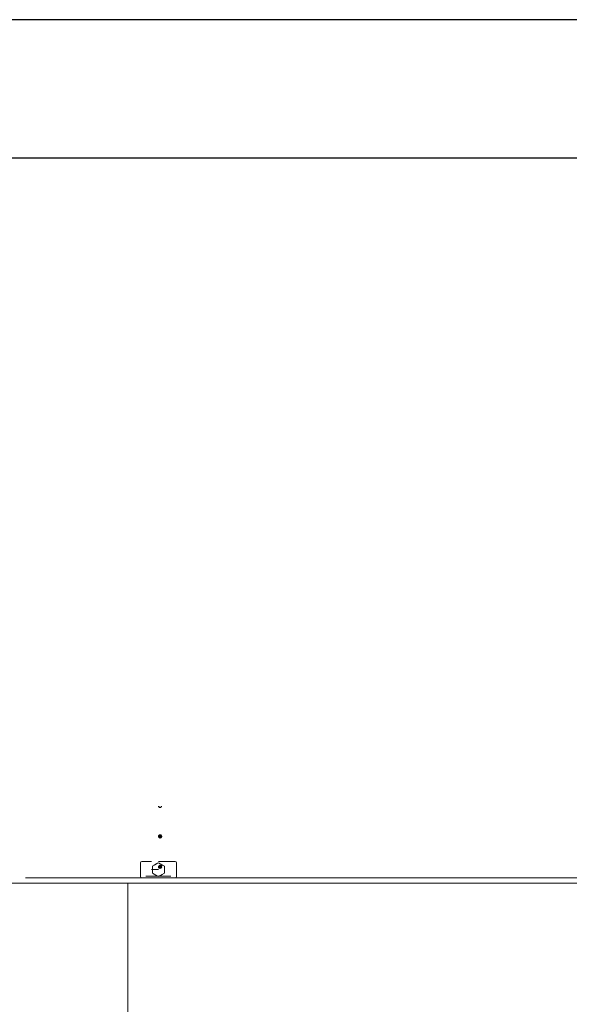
# Model space of a CAD drawing. Header units: millimetres. Extents: x 321 to 585, y -277 to 9.
# Tile 944 of 1056: x 343.51 to 347.47, y 1.75 to 8.86. Entities that reach past the tile are written whole.
import ezdxf

# ---------------------------------------------------------------- set-up
doc = ezdxf.new("R2010")
doc.units = ezdxf.units.MM
doc.header["$MEASUREMENT"] = 0
for name, color, linetype, lineweight in [('IFC-Corrimão-Contorno', 36, 'Continuous', 5), ('IFC-Laje-Contorno', 134, 'Continuous', 5), ('IFC-Parede padrão-Contorno', 44, 'Continuous', 5)]:
    doc.layers.add(name, color=color, linetype=linetype, lineweight=lineweight)
doc.layers.add('SEDUC_MARF', color=1, linetype='Continuous')
doc.layers.add('SEDUC_MARGG', color=7, linetype='Continuous')

msp = doc.modelspace()

# ---------------------------------------------------------------- linework, layer by layer
at = {"layer": 'IFC-Corrimão-Contorno', "color": 7, "lineweight": 5}
for p, q in [((344.5107, 3.1779), (344.5107, 3.1811)), ((344.5107, 3.1779), (344.5107, 3.1811)), ((344.5107, 3.1779), (344.5135, 3.1763)), ((344.5107, 3.1779), (344.5135, 3.1763)), ((344.5115, 3.1798), (344.5151, 3.1735)), ((344.5128, 3.1775), (344.5151, 3.1735)), ((344.5135, 3.1763), (344.5211, 3.1719)), ((344.5135, 3.1763), (344.5211, 3.1719)), ((344.5151, 3.1735), (344.5271, 3.1735)), ((344.5151, 3.1735), (344.5198, 3.1735)), ((344.5151, 3.1735), (344.5271, 3.1735)), ((344.5151, 3.1735), (344.5198, 3.1735)), ((344.5198, 3.1735), (344.5271, 3.1735)), ((344.5198, 3.1735), (344.5271, 3.1735)), ((344.5211, 3.1719), (344.5287, 3.1763)), ((344.5211, 3.1719), (344.5287, 3.1763)), ((344.5271, 3.1735), (344.5295, 3.1775)), ((344.5271, 3.1735), (344.5295, 3.1775)), ((344.5287, 3.1763), (344.5315, 3.1779)), ((344.5287, 3.1763), (344.5315, 3.1779)), ((344.5287, 3.1763), (344.5294, 3.1774)), ((344.5306, 3.1795), (344.5315, 3.1779)), ((344.5306, 3.1795), (344.5315, 3.1779)), ((344.5315, 3.1779), (344.5315, 3.1811)), ((344.5315, 3.1779), (344.5315, 3.1811)), ((344.5091, 2.9639), (344.5151, 2.9743)), ((344.5091, 2.9639), (344.5151, 2.9743)), ((344.5091, 2.9639), (344.5128, 2.9702)), ((344.5091, 2.9639), (344.5115, 2.9679)), ((344.5091, 2.9639), (344.5151, 2.9535)), ((344.5091, 2.9639), (344.5128, 2.9575)), ((344.5091, 2.9639), (344.5151, 2.9535)), ((344.5091, 2.9639), (344.5115, 2.9598)), ((344.5107, 2.9699), (344.5135, 2.9715)), ((344.5107, 2.9699), (344.5135, 2.9715)), ((344.5107, 2.9699), (344.5117, 2.9683)), ((344.5107, 2.9666), (344.5107, 2.9699)), ((344.5107, 2.9699), (344.5117, 2.9682)), ((344.5107, 2.9666), (344.5107, 2.9699)), ((344.5107, 2.9611), (344.5107, 2.9666)), ((344.5107, 2.9611), (344.5107, 2.9666)), ((344.5107, 2.9579), (344.5107, 2.9611)), ((344.5107, 2.9579), (344.5107, 2.9611)), ((344.5107, 2.9579), (344.5135, 2.9563)), ((344.5107, 2.9579), (344.5135, 2.9563)), ((344.5115, 2.9679), (344.5151, 2.9743)), ((344.5115, 2.9598), (344.5151, 2.9535)), ((344.5117, 2.9682), (344.5211, 2.9519)), ((344.5117, 2.9682), (344.5211, 2.9519)), ((344.5128, 2.9702), (344.5151, 2.9743)), ((344.5128, 2.9575), (344.5151, 2.9535)), ((344.5135, 2.9715), (344.5211, 2.9759)), ((344.5135, 2.9715), (344.5211, 2.9759)), ((344.5135, 2.9563), (344.5211, 2.9519)), ((344.5135, 2.9563), (344.5211, 2.9519)), ((344.5151, 2.9743), (344.5271, 2.9743)), ((344.5151, 2.9743), (344.5198, 2.9743)), ((344.5151, 2.9743), (344.5271, 2.9743)), ((344.5151, 2.9743), (344.5225, 2.9743)), ((344.5151, 2.9535), (344.5271, 2.9535)), ((344.5151, 2.9535), (344.5198, 2.9535)), ((344.5151, 2.9535), (344.5271, 2.9535)), ((344.5151, 2.9535), (344.5198, 2.9535)), ((344.5198, 2.9743), (344.5271, 2.9743)), ((344.5198, 2.9535), (344.5271, 2.9535)), ((344.5198, 2.9535), (344.5271, 2.9535)), ((344.5211, 2.9759), (344.5306, 2.9595)), ((344.5211, 2.9759), (344.5287, 2.9715)), ((344.5211, 2.9519), (344.5211, 2.9759)), ((344.5211, 2.9759), (344.5306, 2.9595)), ((344.5211, 2.9759), (344.5287, 2.9715)), ((344.5211, 2.9519), (344.5287, 2.9562)), ((344.5211, 2.9519), (344.5287, 2.9562)), ((344.5225, 2.9743), (344.5271, 2.9743)), ((344.5271, 2.9743), (344.5331, 2.9639)), ((344.5271, 2.9743), (344.5308, 2.9679)), ((344.5271, 2.9743), (344.5331, 2.9639)), ((344.5271, 2.9743), (344.5308, 2.9679)), ((344.5271, 2.9535), (344.5295, 2.9575)), ((344.5271, 2.9535), (344.5295, 2.9575)), ((344.5271, 2.9535), (344.5287, 2.9562)), ((344.5287, 2.9715), (344.5315, 2.9699)), ((344.5287, 2.9715), (344.5315, 2.9699)), ((344.5287, 2.9562), (344.5315, 2.9579)), ((344.5287, 2.9562), (344.5315, 2.9579)), ((344.5287, 2.9562), (344.5294, 2.9573)), ((344.5294, 2.9573), (344.5331, 2.9639)), ((344.5295, 2.9575), (344.5331, 2.9639)), ((344.5306, 2.9595), (344.5315, 2.9611)), ((344.5306, 2.9595), (344.5315, 2.9579)), ((344.5306, 2.9595), (344.5315, 2.9579)), ((344.5308, 2.9679), (344.5331, 2.9639)), ((344.5308, 2.9679), (344.5331, 2.9639)), ((344.5315, 2.9666), (344.5315, 2.9699)), ((344.5315, 2.9666), (344.5315, 2.9699)), ((344.5315, 2.9611), (344.5315, 2.9666)), ((344.5315, 2.9611), (344.5315, 2.9666)), ((344.5315, 2.9579), (344.5315, 2.9611)), ((344.5315, 2.9579), (344.5315, 2.9611)), ((344.3791, 2.7739), (344.3821, 2.7809)), ((344.3791, 2.7739), (344.3821, 2.7809)), ((344.3791, 2.6739), (344.3791, 2.7739)), ((344.3791, 2.6739), (344.3791, 2.7739)), ((344.3821, 2.7809), (344.3891, 2.7839)), ((344.3821, 2.7809), (344.3891, 2.7839)), ((344.3891, 2.7839), (344.4591, 2.7839)), ((344.3891, 2.7839), (344.4591, 2.7839)), ((344.4827, 2.7586), (344.5091, 2.7739)), ((344.5025, 2.77), (344.5091, 2.7739)), ((344.5091, 2.7839), (344.6291, 2.7839)), ((344.5091, 2.7839), (344.6291, 2.7839)), ((344.5091, 2.7739), (344.5149, 2.7705)), ((344.5091, 2.7739), (344.5134, 2.7714)), ((344.5091, 2.7739), (344.5524, 2.7489)), ((344.5091, 2.7739), (344.526, 2.7641)), ((344.6291, 2.7839), (344.6362, 2.7809)), ((344.6291, 2.7839), (344.6362, 2.7809)), ((344.6362, 2.7809), (344.6391, 2.7739)), ((344.6362, 2.7809), (344.6391, 2.7739)), ((344.6391, 2.6739), (344.6391, 2.7739)), ((344.6391, 2.6739), (344.6391, 2.7739)), ((344.4591, 2.7239), (344.5091, 2.7239)), ((344.4591, 2.7239), (344.5091, 2.7239)), ((344.4658, 2.7489), (344.4827, 2.7586)), ((344.4658, 2.7489), (344.4701, 2.7513)), ((344.4658, 2.7183), (344.4658, 2.7489)), ((344.4658, 2.7336), (344.4658, 2.7489)), ((344.4658, 2.7141), (344.4658, 2.7336)), ((344.4658, 2.7135), (344.4658, 2.7183)), ((344.4658, 2.6989), (344.4658, 2.7141)), ((344.4658, 2.7086), (344.4658, 2.7135)), ((344.4658, 2.7037), (344.4658, 2.7086)), ((344.4658, 2.6989), (344.4658, 2.7037)), ((344.4699, 2.7512), (344.4744, 2.7538)), ((344.4744, 2.7538), (344.4879, 2.7616)), ((344.4744, 2.7538), (344.4787, 2.7563)), ((344.4786, 2.7562), (344.4985, 2.7677)), ((344.4786, 2.7562), (344.4827, 2.7586)), ((344.4827, 2.7586), (344.5025, 2.77)), ((344.5091, 2.7439), (344.5151, 2.7543)), ((344.5091, 2.7439), (344.5128, 2.7502)), ((344.5091, 2.7439), (344.5117, 2.7482)), ((344.5091, 2.7439), (344.5115, 2.7479)), ((344.5091, 2.7439), (344.5151, 2.7335)), ((344.5091, 2.7439), (344.5128, 2.7375)), ((344.5091, 2.7439), (344.5151, 2.7335)), ((344.5091, 2.7439), (344.5115, 2.7398)), ((344.5107, 2.7499), (344.5135, 2.7515)), ((344.5107, 2.7499), (344.5135, 2.7515)), ((344.5107, 2.7499), (344.5117, 2.7483)), ((344.5107, 2.7466), (344.5107, 2.7499)), ((344.5107, 2.7499), (344.5117, 2.7482)), ((344.5107, 2.7466), (344.5107, 2.7499)), ((344.5107, 2.7411), (344.5107, 2.7466)), ((344.5107, 2.7411), (344.5107, 2.7466)), ((344.5107, 2.7379), (344.5107, 2.7411)), ((344.5107, 2.7379), (344.5107, 2.7411)), ((344.5107, 2.7379), (344.5135, 2.7363)), ((344.5107, 2.7379), (344.5135, 2.7363)), ((344.5115, 2.7479), (344.5151, 2.7543)), ((344.5115, 2.7398), (344.5151, 2.7335)), ((344.5117, 2.7483), (344.5129, 2.7504)), ((344.5117, 2.7482), (344.5211, 2.7319)), ((344.5117, 2.7482), (344.5211, 2.7319)), ((344.5128, 2.7502), (344.5151, 2.7543)), ((344.5128, 2.7375), (344.5151, 2.7335)), ((344.5134, 2.7714), (344.52, 2.7676)), ((344.5134, 2.7714), (344.5176, 2.769)), ((344.5135, 2.7515), (344.5211, 2.7559)), ((344.5135, 2.7515), (344.5211, 2.7559)), ((344.5135, 2.7515), (344.5151, 2.7543)), ((344.5135, 2.7363), (344.5211, 2.7319)), ((344.5135, 2.7363), (344.5211, 2.7319)), ((344.5151, 2.7543), (344.5271, 2.7543)), ((344.5151, 2.7543), (344.5198, 2.7543)), ((344.5151, 2.7543), (344.5271, 2.7543)), ((344.5151, 2.7543), (344.5225, 2.7543)), ((344.5151, 2.7335), (344.5271, 2.7335)), ((344.5151, 2.7335), (344.5198, 2.7335)), ((344.5151, 2.7335), (344.5271, 2.7335)), ((344.5151, 2.7335), (344.5198, 2.7335)), ((344.5176, 2.769), (344.5266, 2.7638)), ((344.5176, 2.769), (344.5218, 2.7666)), ((344.5198, 2.7543), (344.5271, 2.7543)), ((344.5198, 2.7335), (344.5271, 2.7335)), ((344.5198, 2.7335), (344.5271, 2.7335)), ((344.5211, 2.7559), (344.5306, 2.7395)), ((344.5211, 2.7559), (344.5287, 2.7515)), ((344.5211, 2.7319), (344.5211, 2.7559)), ((344.5211, 2.7559), (344.5306, 2.7395)), ((344.5211, 2.7559), (344.5287, 2.7515)), ((344.5211, 2.7319), (344.5287, 2.7363)), ((344.5211, 2.7319), (344.5287, 2.7363)), ((344.5218, 2.7666), (344.5416, 2.7551)), ((344.5218, 2.7666), (344.526, 2.7641)), ((344.5225, 2.7543), (344.5271, 2.7543)), ((344.526, 2.7641), (344.5524, 2.7489)), ((344.526, 2.7641), (344.5524, 2.7489)), ((344.5271, 2.7543), (344.5331, 2.7439)), ((344.5271, 2.7543), (344.5308, 2.7479)), ((344.5271, 2.7543), (344.5331, 2.7439)), ((344.5271, 2.7543), (344.5308, 2.7479)), ((344.5271, 2.7335), (344.5295, 2.7375)), ((344.5271, 2.7335), (344.5295, 2.7375)), ((344.5287, 2.7515), (344.5315, 2.7499)), ((344.5287, 2.7515), (344.5315, 2.7499)), ((344.5287, 2.7363), (344.5315, 2.7379)), ((344.5287, 2.7363), (344.5315, 2.7379)), ((344.5287, 2.7363), (344.5294, 2.7374)), ((344.5294, 2.7374), (344.5331, 2.7439)), ((344.5295, 2.7375), (344.5331, 2.7439)), ((344.5306, 2.7395), (344.5315, 2.7379)), ((344.5306, 2.7395), (344.5315, 2.7379)), ((344.5308, 2.7479), (344.5331, 2.7439)), ((344.5308, 2.7479), (344.5331, 2.7439)), ((344.5315, 2.7466), (344.5315, 2.7499)), ((344.5315, 2.7466), (344.5315, 2.7499)), ((344.5315, 2.7411), (344.5315, 2.7466)), ((344.5315, 2.7411), (344.5315, 2.7466)), ((344.5315, 2.7379), (344.5315, 2.7411)), ((344.5315, 2.7379), (344.5315, 2.7411)), ((344.5524, 2.7183), (344.5524, 2.7489)), ((344.5524, 2.7336), (344.5524, 2.7489)), ((344.5524, 2.7183), (344.5524, 2.7336)), ((344.5524, 2.7135), (344.5524, 2.7183)), ((344.5524, 2.6989), (344.5524, 2.7183)), ((344.5524, 2.7086), (344.5524, 2.7135)), ((344.5524, 2.7037), (344.5524, 2.7086)), ((344.5524, 2.6989), (344.5524, 2.7037)), ((344.3791, 2.6739), (344.3821, 2.6668)), ((344.3791, 2.6739), (344.3821, 2.6668)), ((344.3821, 2.6668), (344.3891, 2.6639)), ((344.3821, 2.6668), (344.3891, 2.6639)), ((344.3891, 2.6639), (344.6291, 2.6639)), ((344.3891, 2.6639), (344.6291, 2.6639)), ((344.4658, 2.6989), (344.4701, 2.6964)), ((344.4658, 2.6989), (344.4923, 2.6836)), ((344.4701, 2.6964), (344.4743, 2.694)), ((344.4743, 2.694), (344.4785, 2.6916)), ((344.4785, 2.6916), (344.4983, 2.6801)), ((344.4785, 2.6916), (344.4827, 2.6891)), ((344.4827, 2.6891), (344.4983, 2.6801)), ((344.4827, 2.6891), (344.5091, 2.6739)), ((344.4923, 2.6836), (344.5091, 2.6739)), ((344.5091, 2.6739), (344.5157, 2.6777)), ((344.5091, 2.6739), (344.5133, 2.6763)), ((344.5133, 2.6763), (344.5198, 2.68)), ((344.5133, 2.6763), (344.5174, 2.6787)), ((344.5157, 2.6777), (344.5356, 2.6891)), ((344.5174, 2.6787), (344.5304, 2.6861)), ((344.5174, 2.6787), (344.5217, 2.6811)), ((344.5217, 2.6811), (344.5414, 2.6925)), ((344.5217, 2.6811), (344.526, 2.6836)), ((344.526, 2.6836), (344.5524, 2.6989)), ((344.5356, 2.6891), (344.5524, 2.6989)), ((344.6291, 2.6639), (344.6362, 2.6668)), ((344.6291, 2.6639), (344.6362, 2.6668)), ((344.6362, 2.6668), (344.6391, 2.6739)), ((344.6362, 2.6668), (344.6391, 2.6739))]:
    msp.add_line(p, q, dxfattribs=at)
at = {"layer": 'IFC-Laje-Contorno', "color": 7, "lineweight": 5}
for p, q in [((343.5491, 2.6639), (344.3891, 2.6639)), ((344.6291, 2.6639), (357.7491, 2.6639)), ((343.5491, 2.6272), (357.7491, 2.6272))]:
    msp.add_line(p, q, dxfattribs=at)
at = {"layer": 'IFC-Parede padrão-Contorno', "color": 7, "lineweight": 5}
for p, q in [((344.4191, 2.6769), (344.5143, 2.6769)), ((344.5143, 2.6769), (344.5991, 2.6769)), ((343.2885, 2.6276), (343.9291, 2.6276)), ((343.9291, 2.6276), (344.2885, 2.6276)), ((344.2885, 0.9358), (344.2885, 2.6276)), ((344.2885, 2.6276), (352.2726, 2.6276))]:
    msp.add_line(p, q, dxfattribs=at)
at = {"layer": 'SEDUC_MARF', "color": 7}
msp.add_lwpolyline([(441.1193, 8.8595), (322.2193, 8.8595), (322.2193, -75.2405), (441.1193, -75.2405)], close=True, dxfattribs=at)
at = {"layer": 'SEDUC_MARGG'}
msp.add_lwpolyline([(324.7193, -74.2405), (440.1193, -74.2405), (440.1193, 7.8595), (324.7193, 7.8595), (324.7193, -74.2405)], dxfattribs=at)

doc.saveas('drawing.dxf')
